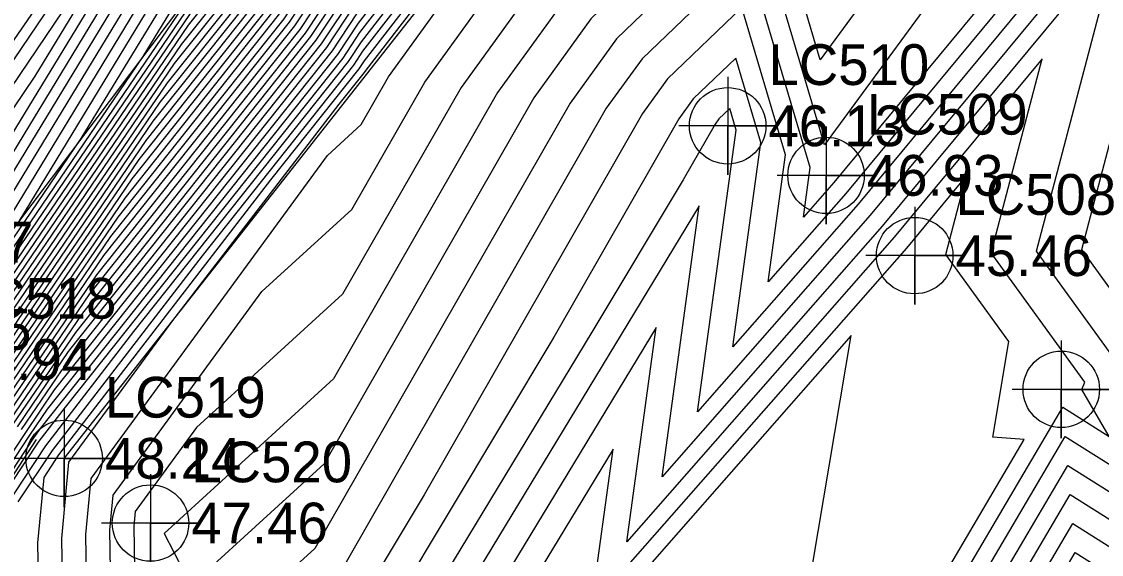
# Model space of a CAD drawing. Extents: x 2188792 to 2191981, y 386090 to 389710.
# Drawn here: x 2190703.9 to 2190770.1, y 388340.4 to 388373.1 of the extents above; entities that cross this region are included whole.
import ezdxf

# ---------------------------------------------------------------- set-up
doc = ezdxf.new("R2010")
doc.units = 0
for name, color, linetype in [('DTM Contours Major', 7, 'Continuous'), ('DTM Contours Minor', 7, 'Continuous'), ('Exist DTM Breakline', 7, 'Continuous'), ('Exist DTM Breakline Cogo Comment', 7, 'Continuous'), ('Exist DTM Breakline Cogo Elevation', 7, 'Continuous'), ('Exist DTM Breakline Cogo Number', 7, 'Continuous'), ('Exist DTM Breakline Cogo Point CELL', 7, 'Continuous'), ('Exist DTM Regular Point Underwater CELL', 7, 'Continuous'), ('Exist DTM Regular Point Underwater Cogo Elevation', 7, 'Continuous'), ('Exist DTM Regular Point Underwater Cogo Number', 7, 'Continuous'), ('PH Exist DTM Breakline', 7, 'Continuous')]:
    doc.layers.add(name, color=color, linetype=linetype)

msp = doc.modelspace()

# ---------------------------------------------------------------- linework, layer by layer
at = {"layer": 'DTM Contours Major'}
for points in [[(2190700.507, 388340.649), (2190704.963, 388347.346), (2190706.572, 388349.436), (2190723.588, 388370.845), (2190724.619, 388372.409), (2190730.32, 388379.793), (2190733.276, 388383.434), (2190750.129, 388402.377), (2190751.614, 388404.195), (2190765.078, 388419.278), (2190766.313, 388420.883), (2190783.699, 388442.808)], [(2190701.08, 388349.904), (2190711.09, 388364.619), (2190718.652, 388374.135), (2190723.199, 388381.029), (2190725.194, 388383.613), (2190737.725, 388399.049), (2190744.471, 388406.631), (2190753.138, 388417.244), (2190758.967, 388423.773), (2190769.684, 388437.711)], [(2190702.353, 388349.067), (2190708.929, 388358.734), (2190720.297, 388373.038), (2190723.672, 388378.156), (2190726.903, 388382.34), (2190736.242, 388393.844), (2190746.357, 388405.213), (2190752.63, 388412.894), (2190761.004, 388422.275), (2190768.56, 388432.102)], [(2190693.663, 388354.852), (2190706.433, 388373.752), (2190710.166, 388379.896), (2190710.915, 388381.13), (2190716.964, 388390.023), (2190719.5, 388393.081), (2190735.21, 388413.84), (2190736.488, 388415.359), (2190748.767, 388431.686)], [(2190697.876, 388353.622), (2190712.758, 388378.116), (2190715.746, 388383.034), (2190719.258, 388388.198), (2190730.108, 388401.285), (2190737.955, 388411.653), (2190746.906, 388422.287), (2190752.004, 388429.065)], [(2190703.507, 388324.915), (2190706.905, 388330.797), (2190707.971, 388332.433), (2190707.82, 388341.635), (2190708.139, 388345.064), (2190722.63, 388364.878), (2190724.695, 388366.765), (2190726.369, 388369.688), (2190732.483, 388378.16), (2190750.6, 388395.62), (2190751.794, 388391.597), (2190759.094, 388401.562), (2190771.495, 388408.524), (2190774.957, 388411.294), (2190777.225, 388413.883), (2190785.074, 388428.415)], [(2190703.626, 388348.23), (2190706.768, 388352.849), (2190721.943, 388371.942), (2190724.145, 388375.282), (2190728.612, 388381.066), (2190734.759, 388388.639), (2190748.243, 388403.795), (2190752.122, 388408.545), (2190763.041, 388420.776), (2190767.437, 388426.492)], [(2190698.534, 388351.579), (2190715.136, 388375.984), (2190715.35, 388376.336), (2190720.577, 388384.939), (2190721.552, 388386.373), (2190740.594, 388409.34), (2190740.691, 388409.459), (2190740.698, 388409.467), (2190754.154, 388425.943)], [(2190699.807, 388350.742), (2190713.251, 388370.505), (2190717.007, 388375.231), (2190722.725, 388383.902), (2190723.486, 388384.887), (2190739.208, 388404.254), (2190742.584, 388408.049), (2190753.646, 388421.593), (2190756.929, 388425.272)], [(2190808.173, 388420.329), (2190790.494, 388407.797), (2190786.134, 388408.459), (2190783.752, 388404.048), (2190779.625, 388401.732), (2190753.096, 388365.521), (2190748.759, 388380.138), (2190740.337, 388372.023), (2190737.496, 388368.085), (2190721.858, 388340.775), (2190718.225, 388337.456)], [(2190750.554, 388318.262), (2190767.848, 388347.649), (2190773.44, 388344.118), (2190773.702, 388344.299), (2190773.73, 388344.556), (2190774.148, 388344.906), (2190770.887, 388350.489), (2190771.405, 388351.664), (2190766.089, 388359.001), (2190771.063, 388377.956), (2190756.629, 388360.534), (2190743.135, 388345.172), (2190745.42, 388361.789), (2190726.344, 388330.321)]]:
    msp.add_lwpolyline(points, dxfattribs=at)
at = {"layer": 'DTM Contours Minor'}
for points in [[(2190699.951, 388340.999), (2190704.39, 388347.727), (2190705.472, 388349.318), (2190722.93, 388371.284), (2190724.429, 388373.558), (2190729.637, 388380.302), (2190733.87, 388385.516), (2190749.375, 388402.944), (2190751.818, 388405.935), (2190764.264, 388419.877), (2190766.762, 388423.127), (2190782.86, 388443.426)], [(2190700.045, 388340.588), (2190704.644, 388347.56), (2190705.04, 388348.141), (2190723.259, 388371.065), (2190724.524, 388372.984), (2190729.979, 388380.047), (2190733.573, 388384.475), (2190749.752, 388402.661), (2190751.716, 388405.065), (2190764.671, 388419.577), (2190766.538, 388422.005), (2190783.279, 388443.117)], [(2190702.091, 388342.144), (2190705.367, 388347.069), (2190710.768, 388354.082), (2190723.917, 388370.626), (2190724.713, 388371.835), (2190730.662, 388379.538), (2190732.98, 388382.393), (2190750.507, 388402.093), (2190751.513, 388403.326), (2190765.486, 388418.978), (2190766.088, 388419.761), (2190784.119, 388442.499)], [(2190709.468, 388330.937), (2190709.288, 388341.893), (2190709.49, 388344.052), (2190718.615, 388356.531), (2190724.128, 388361.567), (2190728.594, 388369.367), (2190734.054, 388376.933), (2190750.232, 388392.523), (2190752.054, 388386.382), (2190763.201, 388401.596), (2190777.201, 388409.456), (2190785.286, 388424.423), (2190800.08, 388422.176), (2190823.698, 388438.918)], [(2190703.674, 388343.639), (2190705.771, 388346.792), (2190714.963, 388358.727), (2190724.246, 388370.407), (2190724.808, 388371.26), (2190731.004, 388379.283), (2190732.683, 388381.352), (2190750.884, 388401.81), (2190751.411, 388402.456), (2190765.272, 388417.982), (2190766.016, 388418.577), (2190783.336, 388438.349)], [(2190824.945, 388437.905), (2190797.683, 388418.581), (2190785.498, 388420.432), (2190778.839, 388408.104), (2190767.307, 388401.63), (2190752.315, 388381.167), (2190749.864, 388389.427), (2190735.625, 388375.705), (2190730.82, 388369.047), (2190723.56, 388356.369), (2190714.6, 388348.184), (2190710.84, 388343.041), (2190710.757, 388342.151), (2190710.867, 388335.427)], [(2190701.335, 388349.737), (2190710.658, 388363.442), (2190718.981, 388373.915), (2190723.293, 388380.454), (2190725.536, 388383.359), (2190737.429, 388398.008), (2190744.848, 388406.348), (2190753.036, 388416.374), (2190759.374, 388423.473), (2190769.46, 388436.589)], [(2190826.192, 388436.893), (2190795.287, 388414.986), (2190785.71, 388416.441), (2190780.477, 388406.752), (2190771.413, 388401.664), (2190752.575, 388375.952), (2190749.495, 388386.331), (2190737.195, 388374.478), (2190733.045, 388368.726), (2190722.993, 388351.171), (2190712.623, 388341.698), (2190714.998, 388337.111)], [(2190701.589, 388349.569), (2190710.226, 388362.265), (2190719.31, 388373.696), (2190723.388, 388379.88), (2190725.878, 388383.104), (2190737.132, 388396.967), (2190745.225, 388406.064), (2190752.935, 388415.504), (2190759.782, 388423.174), (2190769.235, 388435.467)], [(2190701.844, 388349.402), (2190709.794, 388361.088), (2190719.639, 388373.477), (2190723.483, 388379.305), (2190726.22, 388382.849), (2190736.835, 388395.926), (2190745.602, 388405.78), (2190752.833, 388414.634), (2190760.189, 388422.874), (2190769.01, 388434.345)], [(2190702.099, 388349.235), (2190709.361, 388359.911), (2190719.968, 388373.257), (2190723.577, 388378.73), (2190726.561, 388382.595), (2190736.539, 388394.885), (2190745.98, 388405.497), (2190752.732, 388413.764), (2190760.597, 388422.574), (2190768.785, 388433.223)], [(2190692.97, 388355.32), (2190708.145, 388377.778), (2190709.647, 388380.252), (2190709.949, 388380.749), (2190716.505, 388390.388), (2190717.378, 388391.441), (2190730.295, 388408.509), (2190734.539, 388414.355), (2190735.413, 388415.5), (2190747.817, 388432.442)], [(2190701.923, 388326.403), (2190704.684, 388331.182), (2190706.474, 388333.928), (2190706.352, 388341.376), (2190706.789, 388346.075), (2190713.083, 388354.681), (2190723.354, 388368.019), (2190724.904, 388369.968), (2190724.997, 388370.111), (2190731.687, 388378.774), (2190732.09, 388379.27), (2190739.906, 388388.055), (2190750.969, 388398.716), (2190751.533, 388396.812), (2190754.988, 388401.528), (2190760.857, 388404.822), (2190771.976, 388413.722), (2190779.262, 388422.038), (2190784.861, 388432.406)], [(2190821.146, 388431.421), (2190792.891, 388411.392), (2190785.922, 388412.45), (2190782.114, 388405.4), (2190775.519, 388401.698), (2190752.835, 388370.737), (2190749.127, 388383.234), (2190738.766, 388373.25), (2190735.27, 388368.406), (2190722.425, 388345.973), (2190715.424, 388339.577)], [(2190694.355, 388354.383), (2190704.722, 388369.726), (2190710.684, 388379.54), (2190711.881, 388381.51), (2190717.423, 388389.658), (2190721.621, 388394.722), (2190735.759, 388413.403), (2190738.572, 388416.745), (2190749.414, 388431.162)], [(2190702.608, 388348.9), (2190708.497, 388357.557), (2190720.626, 388372.819), (2190723.767, 388377.581), (2190727.245, 388382.085), (2190735.946, 388392.803), (2190746.734, 388404.93), (2190752.529, 388412.024), (2190761.411, 388421.975), (2190768.336, 388430.98)], [(2190703.01, 388365.7), (2190711.203, 388379.184), (2190712.848, 388381.891), (2190717.881, 388389.293), (2190723.743, 388396.363), (2190736.308, 388412.965), (2190740.656, 388418.131), (2190750.062, 388430.637)], [(2190701.299, 388361.674), (2190711.721, 388378.828), (2190713.814, 388382.272), (2190718.34, 388388.928), (2190725.865, 388398.003), (2190736.857, 388412.528), (2190742.739, 388419.516), (2190750.709, 388430.113)], [(2190702.463, 388331.567), (2190704.977, 388335.424), (2190704.884, 388341.118), (2190705.258, 388345.134), (2190706.176, 388346.515), (2190719.159, 388363.373), (2190724.575, 388370.187), (2190724.903, 388370.685), (2190731.346, 388379.029), (2190732.387, 388380.311), (2190751.261, 388401.526), (2190751.31, 388401.586), (2190752.589, 388403.018), (2190768.996, 388416.15), (2190781.299, 388430.194)], [(2190699.587, 388357.648), (2190712.24, 388378.472), (2190714.78, 388382.653), (2190718.799, 388388.563), (2190727.986, 388399.644), (2190737.406, 388412.09), (2190744.823, 388420.902), (2190751.356, 388429.589)], [(2190702.862, 388348.732), (2190708.065, 388356.38), (2190720.955, 388372.6), (2190723.861, 388377.006), (2190727.587, 388381.83), (2190735.649, 388391.762), (2190747.111, 388404.646), (2190752.427, 388411.155), (2190761.819, 388421.675), (2190768.111, 388429.858)], [(2190703.117, 388348.565), (2190707.633, 388355.203), (2190721.285, 388372.38), (2190723.956, 388376.432), (2190727.928, 388381.576), (2190735.353, 388390.721), (2190747.489, 388404.362), (2190752.325, 388410.285), (2190762.226, 388421.376), (2190767.886, 388428.736)], [(2190699.951, 388355.828), (2190713.276, 388377.76), (2190716.712, 388383.415), (2190719.717, 388387.833), (2190732.23, 388402.925), (2190738.504, 388411.216), (2190748.99, 388423.673), (2190752.651, 388428.541)], [(2190703.371, 388348.397), (2190707.2, 388354.026), (2190721.614, 388372.161), (2190724.051, 388375.857), (2190728.27, 388381.321), (2190735.056, 388389.68), (2190747.866, 388404.079), (2190752.224, 388409.415), (2190762.634, 388421.076), (2190767.661, 388427.614)], [(2190698.28, 388351.747), (2190711.34, 388370.945), (2190714.832, 388376.692), (2190719.61, 388384.558), (2190721.093, 388386.738), (2190738.595, 388407.847), (2190740.151, 388409.903), (2190750.041, 388421.652), (2190754.255, 388426.813)], [(2190698.025, 388351.914), (2190707.543, 388365.906), (2190714.313, 388377.048), (2190718.644, 388384.177), (2190720.634, 388387.103), (2190736.473, 388406.206), (2190739.602, 388410.341), (2190753.157, 388426.444)], [(2190699.298, 388351.077), (2190714.116, 388372.859), (2190716.349, 388375.67), (2190722.536, 388385.052), (2190722.802, 388385.396), (2190739.801, 388406.336), (2190741.83, 388408.617), (2190753.849, 388423.333), (2190756.115, 388425.871)], [(2190699.553, 388350.909), (2190713.683, 388371.682), (2190716.678, 388375.45), (2190722.631, 388384.477), (2190723.144, 388385.142), (2190739.505, 388405.295), (2190742.207, 388408.333), (2190753.747, 388422.463), (2190756.522, 388425.571)], [(2190703.881, 388348.062), (2190706.336, 388351.672), (2190722.272, 388371.722), (2190724.24, 388374.708), (2190728.953, 388380.812), (2190734.463, 388387.598), (2190748.62, 388403.511), (2190752.021, 388407.675), (2190763.449, 388420.477), (2190767.212, 388425.37)], [(2190698.789, 388351.412), (2190714.98, 388375.213), (2190715.691, 388376.108), (2190718.932, 388381.023), (2190721.543, 388385.32), (2190722.011, 388386.008), (2190731.148, 388397.029), (2190740.394, 388408.418), (2190741.075, 388409.184), (2190754.052, 388425.073)], [(2190700.062, 388350.574), (2190712.819, 388369.328), (2190717.336, 388375.012), (2190722.82, 388383.328), (2190723.827, 388384.632), (2190738.912, 388403.213), (2190742.962, 388407.766), (2190753.544, 388420.723), (2190757.337, 388424.972)], [(2190700.316, 388350.407), (2190712.387, 388368.151), (2190717.665, 388374.792), (2190722.915, 388382.753), (2190724.169, 388384.378), (2190738.615, 388402.172), (2190743.339, 388407.482), (2190753.443, 388419.853), (2190757.744, 388424.672)], [(2190703.747, 388360.867), (2190713.795, 388377.404), (2190717.678, 388383.796), (2190720.175, 388387.468), (2190734.351, 388404.566), (2190739.053, 388410.778), (2190751.074, 388425.059)], [(2190699.044, 388351.244), (2190714.548, 388374.036), (2190716.02, 388375.889), (2190722.441, 388385.626), (2190722.46, 388385.651), (2190740.098, 388407.377), (2190741.453, 388408.9), (2190753.95, 388424.203)], [(2190699.857, 388341.409), (2190704.135, 388347.895), (2190705.904, 388350.495), (2190722.601, 388371.503), (2190724.335, 388374.133), (2190729.295, 388380.557), (2190734.166, 388386.557), (2190748.998, 388403.228), (2190751.919, 388406.805), (2190763.856, 388420.177), (2190766.987, 388424.249)], [(2190700.571, 388350.239), (2190711.955, 388366.974), (2190717.994, 388374.573), (2190723.009, 388382.178), (2190724.511, 388384.123), (2190738.318, 388401.131), (2190743.716, 388407.198), (2190753.341, 388418.984), (2190758.152, 388424.373)], [(2190700.826, 388350.072), (2190711.522, 388365.796), (2190718.323, 388374.354), (2190723.104, 388381.604), (2190724.853, 388383.868), (2190738.022, 388400.09), (2190744.093, 388406.915), (2190753.24, 388418.114), (2190758.559, 388424.073)], [(2190815.068, 388411.615), (2190795.2, 388409.237), (2190788.098, 388404.202), (2190786.347, 388404.468), (2190785.389, 388402.696), (2190783.732, 388401.766), (2190769.459, 388382.284), (2190753.664, 388363.221), (2190751.799, 388361.098), (2190752.218, 388364.141), (2190748.39, 388377.042), (2190741.908, 388370.795), (2190739.721, 388367.764), (2190721.291, 388335.577)], [(2190754.378, 388318.645), (2190768.303, 388342.307), (2190772.805, 388339.464), (2190775.177, 388341.097), (2190775.423, 388343.421), (2190779.205, 388346.586), (2190776.972, 388350.408), (2190778.45, 388353.762), (2190774.436, 388359.303), (2190784.967, 388399.436), (2190754.406, 388362.549), (2190749.633, 388357.116), (2190750.705, 388364.905), (2190748.022, 388373.946), (2190743.479, 388369.568), (2190741.946, 388367.444), (2190728.562, 388344.069), (2190722.414, 388333.798)], [(2190753.103, 388318.518), (2190768.151, 388344.088), (2190773.017, 388341.015), (2190774.686, 388342.164), (2190774.859, 388343.799), (2190777.519, 388346.026), (2190774.944, 388350.435), (2190776.102, 388353.063), (2190771.654, 388359.202), (2190780.332, 388392.276), (2190755.147, 388361.878), (2190747.467, 388353.135), (2190749.191, 388365.668), (2190747.653, 388370.849), (2190745.05, 388368.34), (2190744.172, 388367.123), (2190736.501, 388353.727), (2190723.681, 388332.311)], [(2190751.828, 388318.39), (2190768, 388345.868), (2190773.228, 388342.567), (2190774.194, 388343.231), (2190774.294, 388344.177), (2190775.833, 388345.466), (2190772.915, 388350.462), (2190773.753, 388352.364), (2190768.871, 388359.102), (2190775.697, 388385.116), (2190755.888, 388361.206), (2190745.301, 388349.154), (2190747.677, 388366.431), (2190747.285, 388367.753), (2190746.621, 388367.113), (2190746.397, 388366.802), (2190744.44, 388363.385), (2190738.842, 388354.033), (2190724.997, 388331.194)], [(2190749.279, 388318.134), (2190767.697, 388349.43), (2190770.542, 388347.633), (2190768.859, 388350.516), (2190769.057, 388350.965), (2190763.307, 388358.901), (2190766.428, 388370.796), (2190757.37, 388359.863), (2190740.969, 388341.191), (2190742.776, 388354.33), (2190727.692, 388329.447)], [(2190748.004, 388318.006), (2190765.334, 388347.454), (2190763.404, 388347.592), (2190764.392, 388353.463), (2190760.525, 388358.8), (2190761.794, 388363.636), (2190758.111, 388359.191), (2190738.803, 388337.21), (2190740.132, 388346.871), (2190729.04, 388328.574)], [(2190752.384, 388339.874), (2190754.732, 388353.828), (2190736.637, 388333.228)], [(2190755.652, 388318.773), (2190768.454, 388340.526), (2190772.593, 388337.912)]]:
    msp.add_lwpolyline(points, dxfattribs=at)
at = {"layer": 'Exist DTM Breakline'}
for points in [[(2190692.251, 388355.806), (2190716.264, 388390.579), (2190748.562, 388431.852), (2190783.317, 388471.474), (2190811.479, 388513.934), (2190844.812, 388553.096), (2190870.407, 388583.134)], [(2190697.341, 388352.364), (2190722.434, 388385.671), (2190754.301, 388427.205), (2190785.944, 388469.12), (2190817.744, 388508.452), (2190851.002, 388548.106), (2190876.052, 388577.962)], [(2190706.491, 388346.299), (2190731.903, 388378.613), (2190765.874, 388418.693), (2190830.568, 388501.574), (2190861.424, 388539.865), (2190888.997, 388569.171)]]:
    msp.add_lwpolyline(points, dxfattribs=at)
at = {"layer": 'Exist DTM Breakline Cogo Point CELL'}
msp.add_lwpolyline([(2190706.491, 388349.299), (2190706.491, 388343.299), (2190706.491, 388346.299), (2190709.491, 388346.299), (2190703.491, 388346.299)], dxfattribs=at)
msp.add_circle((2190706.491, 388346.299), 2.344, dxfattribs=at)
at = {"layer": 'Exist DTM Regular Point Underwater CELL'}
for points in [[(2190747.159, 388369.693), (2190747.159, 388363.693), (2190747.159, 388366.693), (2190750.159, 388366.693), (2190744.159, 388366.693)], [(2190753.189, 388366.652), (2190753.189, 388360.652), (2190753.189, 388363.652), (2190756.189, 388363.652), (2190750.189, 388363.652)], [(2190758.619, 388361.731), (2190758.619, 388355.731), (2190758.619, 388358.731), (2190761.619, 388358.731), (2190755.619, 388358.731)], [(2190767.603, 388353.532), (2190767.603, 388347.532), (2190767.603, 388350.532), (2190770.603, 388350.532), (2190764.603, 388350.532)], [(2190711.786, 388345.332), (2190711.786, 388339.332), (2190711.786, 388342.332), (2190714.786, 388342.332), (2190708.786, 388342.332)]]:
    msp.add_lwpolyline(points, dxfattribs=at)
for centre in [(2190747.159, 388366.693), (2190753.189, 388363.652), (2190758.619, 388358.731), (2190767.603, 388350.532), (2190711.786, 388342.332)]:
    msp.add_circle(centre, 2.344, dxfattribs=at)
at = {"layer": 'PH Exist DTM Breakline'}
msp.add_lwpolyline([(2190637.583, 388256.462), (2190642.901, 388263.267), (2190648.219, 388270.072), (2190653.537, 388276.876), (2190658.855, 388283.681), (2190664.115, 388290.4), (2190669.375, 388297.12), (2190674.635, 388303.839), (2190679.895, 388310.558), (2190684.951, 388317.988), (2190690.006, 388325.419), (2190695.061, 388332.849), (2190700.116, 388340.279), (2190704.791, 388347.463)], dxfattribs=at)

# ---------------------------------------------------------------- texts
at = {"layer": 'Exist DTM Breakline Cogo Comment'}
msp.add_text('*BL4005', height=2.5, dxfattribs=at).set_placement((2190691.657, 388352.957))
at = {"layer": 'Exist DTM Breakline Cogo Elevation'}
for s, p in [('54.94', (2190699.841, 388351.114)), ('48.24', (2190708.991, 388345.049))]:
    msp.add_text(s, height=2.5, dxfattribs=at).set_placement(p)
at = {"layer": 'Exist DTM Breakline Cogo Number'}
for s, p in [('LC517', (2190694.751, 388358.306)), ('LC518', (2190699.841, 388354.864)), ('LC519', (2190708.991, 388348.799))]:
    msp.add_text(s, height=2.5, dxfattribs=at).set_placement(p)
at = {"layer": 'Exist DTM Regular Point Underwater Cogo Elevation'}
for s, p in [('46.13', (2190749.659, 388365.443)), ('46.93', (2190755.689, 388362.402)), ('45.46', (2190761.119, 388357.481)), ('47.46', (2190714.286, 388341.082))]:
    msp.add_text(s, height=2.5, dxfattribs=at).set_placement(p)
at = {"layer": 'Exist DTM Regular Point Underwater Cogo Number'}
for s, p in [('LC510', (2190749.659, 388369.193)), ('LC509', (2190755.689, 388366.152)), ('LC508', (2190761.119, 388361.231)), ('LC520', (2190714.286, 388344.832))]:
    msp.add_text(s, height=2.5, dxfattribs=at).set_placement(p)

doc.saveas('drawing.dxf')
